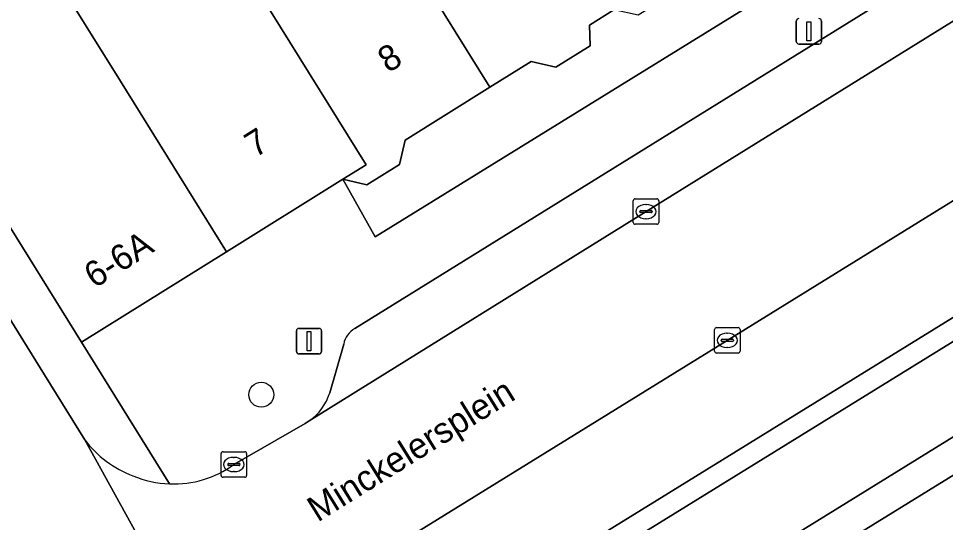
# Model space of a CAD drawing. Extents: x 159279 to 160377, y 384531 to 385888.
# Drawn here: x 159953.19 to 159989.57, y 385268.94 to 385288.7 of the extents above; entities that cross this region are included whole.
import ezdxf

# ---------------------------------------------------------------- set-up
doc = ezdxf.new("R2010")
doc.units = 0
for name, color, linetype in [('IMGEO_Boom', 7, 'Continuous'), ('IMGEO_Erf', 7, 'Continuous'), ('IMGEO_Groenvoorziening', 7, 'Continuous'), ('IMGEO_Haag', 7, 'Continuous'), ('IMGEO_Kolk', 7, 'Continuous'), ('IMGEO_Lichtmast', 7, 'Continuous'), ('IMGEO_Openbare_ruimte_label', 7, 'Continuous'), ('IMGEO_Pand', 7, 'Continuous'), ('IMGEO_Pand_nummerreeks', 7, 'Continuous'), ('IMGEO_Parkeervlak_open', 7, 'Continuous'), ('IMGEO_Rijbaan_lokaal_open', 7, 'Continuous'), ('IMGEO_Voetpad_open', 7, 'Continuous')]:
    doc.layers.add(name, color=color, linetype=linetype)

msp = doc.modelspace()

# ---------------------------------------------------------------- linework, layer by layer
at = {"layer": 'IMGEO_Boom'}
msp.add_circle((159962.717, 385273.949), 0.489, dxfattribs=at)
at = {"layer": 'IMGEO_Erf'}
msp.add_lwpolyline([(159981.809, 385289.169), (159988.399, 385293.259), (159986.281, 385296.662), (159984.224, 385295.382), (159985.394, 385293.501), (159981.992, 385291.384), (159981.514, 385292.151), (159979.145, 385290.677), (159978.922, 385289.717), (159977.509, 385288.837), (159976.56, 385289.043), (159975.597, 385288.444), (159975.624, 385287.635), (159974.282, 385286.8), (159973.316, 385287.025), (159971.693, 385286.015), (159968.361, 385283.941), (159968.137, 385282.976), (159966.858, 385282.18), (159965.917, 385282.399), (159967.187, 385280.142)], close=True, dxfattribs=at)
at = {"layer": 'IMGEO_Groenvoorziening'}
msp.add_lwpolyline([(160000, 385278.55), (160008.388, 385283.73), (160006.37, 385286.931), (160005.192, 385286.17), (160005.08, 385286.072), (160004.987, 385285.842), (160004.817, 385285.45), (160004.545, 385285.121), (160004.193, 385284.88), (159974.447, 385266.519), (159967.726, 385262.309), (159967.447, 385262.046), (159967.263, 385261.71), (159967.191, 385261.333), (159967.238, 385260.953), (159967.4, 385260.605), (159970.788, 385255.187), (159979.116, 385260.312), (159976.734, 385264.183), (159976.917, 385264.296)], close=True, dxfattribs=at)
for points in [[(159966.672, 385260.261), (159970.106, 385254.767), (159970.788, 385255.187), (159967.4, 385260.605), (159967.238, 385260.953), (159967.191, 385261.333), (159967.263, 385261.71), (159967.447, 385262.046), (159967.726, 385262.309), (159974.447, 385266.519), (160004.193, 385284.88)], [(160000, 385283.23), (159974.022, 385267.197), (159973.755, 385267.03), (159967.337, 385263.01)]]:
    msp.add_lwpolyline(points, dxfattribs=at)
at = {"layer": 'IMGEO_Haag'}
for points in [[(159966.672, 385260.261), (159970.106, 385254.767), (159970.788, 385255.187), (159967.4, 385260.605), (159967.238, 385260.953), (159967.191, 385261.333), (159967.263, 385261.71), (159967.447, 385262.046), (159967.726, 385262.309), (159974.447, 385266.519), (160004.193, 385284.88)], [(160000, 385283.23), (159974.022, 385267.197), (159973.755, 385267.03), (159967.337, 385263.01)]]:
    msp.add_lwpolyline(points, dxfattribs=at)
at = {"layer": 'IMGEO_Kolk'}
for p, q in [((159977.318, 385280.708), (159977.318, 385281.56)), ((159977.393, 385281.634), (159978.245, 385281.634)), ((159978.319, 385281.56), (159978.319, 385280.708)), ((159977.577, 385281.128), (159977.577, 385281.14)), ((159978.015, 385281.091), (159977.617, 385281.091)), ((159977.62, 385281.177), (159978.018, 385281.177)), ((159977.806, 385281.414), (159977.831, 385281.414)), ((159978.061, 385281.14), (159978.061, 385281.128)), ((159977.829, 385280.854), (159977.804, 385280.854)), ((159978.245, 385280.634), (159977.393, 385280.634)), ((159980.506, 385275.656), (159980.506, 385276.508)), ((159980.581, 385276.582), (159981.433, 385276.582)), ((159980.994, 385276.362), (159981.019, 385276.362)), ((159981.507, 385276.508), (159981.507, 385275.656)), ((159980.765, 385276.076), (159980.765, 385276.088)), ((159981.203, 385276.039), (159980.805, 385276.039)), ((159980.808, 385276.125), (159981.206, 385276.125)), ((159981.249, 385276.088), (159981.249, 385276.076)), ((159981.017, 385275.802), (159980.992, 385275.802)), ((159981.433, 385275.582), (159980.581, 385275.582)), ((159961.141, 385270.788), (159961.141, 385271.64)), ((159961.216, 385271.714), (159962.068, 385271.714)), ((159962.142, 385271.64), (159962.142, 385270.788)), ((159961.443, 385271.257), (159961.841, 385271.257)), ((159961.629, 385271.494), (159961.654, 385271.494)), ((159961.4, 385271.208), (159961.4, 385271.22)), ((159961.838, 385271.171), (159961.44, 385271.171)), ((159961.652, 385270.934), (159961.627, 385270.934)), ((159961.884, 385271.22), (159961.884, 385271.208)), ((159962.068, 385270.714), (159961.216, 385270.714))]:
    msp.add_line(p, q, dxfattribs=at)
for points in [[(159977.318, 385280.708), (159977.318, 385281.56)], [(159977.393, 385281.634), (159978.245, 385281.634)], [(159978.319, 385281.56), (159978.319, 385280.708)], [(159978.245, 385280.634), (159977.393, 385280.634)], [(159980.506, 385275.656), (159980.506, 385276.508)], [(159980.581, 385276.582), (159981.433, 385276.582)], [(159981.507, 385276.508), (159981.507, 385275.656)], [(159981.433, 385275.582), (159980.581, 385275.582)], [(159961.141, 385270.788), (159961.141, 385271.64)], [(159961.216, 385271.714), (159962.068, 385271.714)], [(159962.142, 385271.64), (159962.142, 385270.788)], [(159962.068, 385270.714), (159961.216, 385270.714)]]:
    msp.add_lwpolyline(points, dxfattribs=at)
for centre, radius, start, end in [((159977.395, 385281.558), 0.0765, 91.552, 178.448), ((159977.395, 385281.558), 0.0765, 91.552, 178.448), ((159978.243, 385281.558), 0.0765, 1.552, 88.448), ((159978.243, 385281.558), 0.0765, 1.552, 88.448), ((159977.617, 385281.137), 0.0403, 85.8775, 175.7526), ((159977.614, 385281.127), 0.0366, 178.938, 274.7102), ((159978.018, 385281.134), 0.043, 264.8664, 352.4533), ((159978.022, 385281.139), 0.0386, 1.7309, 96.639), ((159977.395, 385280.71), 0.0765, 181.552, 268.448), ((159977.395, 385280.71), 0.0765, 181.552, 268.448), ((159978.243, 385280.71), 0.0765, 271.552, 358.448), ((159978.243, 385280.71), 0.0765, 271.552, 358.448), ((159980.583, 385276.506), 0.0765, 91.552, 178.448), ((159980.583, 385276.506), 0.0765, 91.552, 178.448), ((159981.431, 385276.506), 0.0765, 1.552, 88.448), ((159981.431, 385276.506), 0.0765, 1.552, 88.448), ((159980.805, 385276.085), 0.0403, 85.8775, 175.7526), ((159980.802, 385276.075), 0.0366, 178.938, 274.7102), ((159981.206, 385276.082), 0.043, 264.8664, 352.4533), ((159981.21, 385276.087), 0.0386, 1.7309, 96.639), ((159980.583, 385275.658), 0.0765, 181.552, 268.448), ((159980.583, 385275.658), 0.0765, 181.552, 268.448), ((159981.431, 385275.658), 0.0765, 271.552, 358.448), ((159981.431, 385275.658), 0.0765, 271.552, 358.448), ((159961.218, 385271.638), 0.0765, 91.552, 178.448), ((159961.218, 385271.638), 0.0765, 91.552, 178.448), ((159962.066, 385271.638), 0.0765, 1.552, 88.448), ((159962.066, 385271.638), 0.0765, 1.552, 88.448), ((159961.44, 385271.217), 0.0403, 85.8775, 175.7526), ((159961.845, 385271.219), 0.0386, 1.7309, 96.639), ((159961.437, 385271.207), 0.0366, 178.938, 274.7102), ((159961.841, 385271.214), 0.043, 264.8664, 352.4533), ((159961.218, 385270.79), 0.0765, 181.552, 268.448), ((159961.218, 385270.79), 0.0765, 181.552, 268.448), ((159962.066, 385270.79), 0.0765, 271.552, 358.448), ((159962.066, 385270.79), 0.0765, 271.552, 358.448)]:
    msp.add_arc(centre, radius, start, end, dxfattribs=at)
for centre, major_axis, ratio, start_param, end_param in [((159977.805, 385281.134), (-0.387, 0.002), 0.722429, 4.712389, 7.853982), ((159977.83, 385281.134), (-0.39, 0.002), 0.717154, 1.570796, 4.712389), ((159980.993, 385276.082), (-0.387, 0.002), 0.722429, 4.712389, 7.853982), ((159981.018, 385276.082), (-0.39, 0.002), 0.717154, 1.570796, 4.712389), ((159961.628, 385271.214), (-0.387, 0.002), 0.722429, 4.712389, 7.853982), ((159961.653, 385271.214), (-0.39, 0.002), 0.717154, 1.570796, 4.712389)]:
    msp.add_ellipse(centre, major_axis=major_axis, ratio=ratio, start_param=start_param, end_param=end_param, dxfattribs=at)
at = {"layer": 'IMGEO_Lichtmast'}
for p, q in [((159983.715, 385287.805), (159983.715, 385288.605)), ((159983.715, 385288.605), (159983.715, 385287.805)), ((159984.705, 385288.605), (159984.705, 385287.805)), ((159984.705, 385287.805), (159984.705, 385288.605)), ((159984.605, 385287.705), (159983.815, 385287.705)), ((159983.815, 385287.705), (159984.605, 385287.705)), ((159964.097, 385275.652), (159964.097, 385276.452)), ((159964.097, 385276.452), (159964.097, 385275.652)), ((159964.197, 385276.552), (159964.987, 385276.552)), ((159964.987, 385276.552), (159964.197, 385276.552)), ((159965.087, 385276.452), (159965.087, 385275.652)), ((159965.087, 385275.652), (159965.087, 385276.452)), ((159964.987, 385275.552), (159964.197, 385275.552)), ((159964.197, 385275.552), (159964.987, 385275.552))]:
    msp.add_line(p, q, dxfattribs=at)
for points in [[(159984.135, 385288.58), (159984.285, 385288.58), (159984.285, 385287.83), (159984.135, 385287.83), (159984.135, 385288.58)], [(159964.517, 385276.427), (159964.667, 385276.427), (159964.667, 385275.677), (159964.517, 385275.677), (159964.517, 385276.427)]]:
    msp.add_lwpolyline(points, dxfattribs=at)
for centre, start, end in [((159983.815, 385288.605), 90, 180), ((159983.815, 385288.605), 90, 180), ((159984.605, 385288.605), 0, 90), ((159984.605, 385288.605), 360, 90), ((159983.815, 385287.805), 180, 270), ((159983.815, 385287.805), 180, 270), ((159984.605, 385287.805), 270, 0), ((159984.605, 385287.805), 270, 0), ((159964.197, 385276.452), 90, 180), ((159964.197, 385276.452), 90, 180), ((159964.987, 385276.452), 0, 90), ((159964.987, 385276.452), 360, 90), ((159964.197, 385275.652), 180, 270), ((159964.197, 385275.652), 180, 270), ((159964.987, 385275.652), 270, 0), ((159964.987, 385275.652), 270, 0)]:
    msp.add_arc(centre, 0.1, start, end, dxfattribs=at)
at = {"layer": 'IMGEO_Pand'}
for points in [[(159972.319, 385295.86), (159972.039, 385295.686), (159970.608, 385297.985), (159967.532, 385296.072), (159967.449, 385296.205), (159965.935, 385295.271), (159966.336, 385294.626), (159967.609, 385292.58), (159971.693, 385286.015), (159973.316, 385287.025), (159974.282, 385286.8), (159975.624, 385287.635), (159975.597, 385288.444), (159976.56, 385289.043), (159972.476, 385295.608)], [(159965.935, 385295.271), (159963.348, 385293.674), (159963.749, 385293.029), (159964.896, 385291.185), (159962.611, 385289.763), (159962.742, 385289.553), (159966.835, 385282.972), (159965.917, 385282.399), (159966.858, 385282.18), (159968.137, 385282.976), (159968.361, 385283.941), (159971.693, 385286.015), (159967.609, 385292.58), (159966.336, 385294.626)], [(159965.917, 385282.399), (159966.835, 385282.972), (159962.742, 385289.553), (159962.611, 385289.763), (159962.266, 385289.548), (159962.057, 385289.884), (159961.491, 385289.531), (159959.075, 385293.424), (159954.498, 385290.573), (159957.19, 385286.244), (159961.35, 385279.557)], [(159957.19, 385286.244), (159954.498, 385290.573), (159951.522, 385288.719), (159950.951, 385289.634), (159948.234, 385287.943), (159955.657, 385276.014), (159961.35, 385279.557)]]:
    msp.add_lwpolyline(points, close=True, dxfattribs=at)
at = {"layer": 'IMGEO_Parkeervlak_open'}
for points in [[(160010.287, 385301.968), (160008.202, 385300.226), (160006.133, 385298.663), (160005.985, 385298.572), (160000, 385294.876), (159994.495, 385291.477), (159977.819, 385281.133), (159964.595, 385272.924), (159964.436, 385272.825), (159961.643, 385271.213)], [(159964.595, 385272.924), (159977.819, 385281.133), (159994.495, 385291.477), (160000, 385294.876), (160005.985, 385298.572)], [(160002.184, 385298.727), (160000, 385297.374), (159966.393, 385276.553)], [(159963.758, 385265.407), (159964.804, 385266.048), (159967.585, 385267.782), (159981.006, 385276.083), (160000, 385287.817)], [(160000, 385287.817), (159981.006, 385276.083), (159967.585, 385267.782), (159967.68, 385267.835), (159967.843, 385267.912), (159968.013, 385267.974), (159968.187, 385268.02), (159968.365, 385268.051), (159968.545, 385268.066), (159968.725, 385268.064), (159968.905, 385268.047), (159969.082, 385268.013), (159973.208, 385267.05), (159973.269, 385267.026), (159973.332, 385267.008), (159973.396, 385266.995), (159973.461, 385266.988), (159973.527, 385266.987), (159973.592, 385266.992), (159973.657, 385267.002), (159973.72, 385267.018), (159973.755, 385267.03), (159974.022, 385267.197), (160000, 385283.23)], [(159965.952, 385275.937), (159965.408, 385274.026)], [(159955.788, 385272.184), (159962.44, 385260.137)]]:
    msp.add_lwpolyline(points, dxfattribs=at)
for centre, radius, start, end in [((159966.863, 385275.75), 0.93, 120.371, 168.4306), ((159963.413, 385274.647), 2.089, 304.4492, 342.7148), ((159959.133, 385274.692), 4.181, 216.862, 249.6892), ((159959.271, 385274.514), 4.065, 267.8435, 305.7007), ((159959.266, 385274.508), 4.059, 247.0355, 267.9153)]:
    msp.add_arc(centre, radius, start, end, dxfattribs=at)
at = {"layer": 'IMGEO_Rijbaan_lokaal_open'}
msp.add_lwpolyline([(159970.654, 385246.193), (159968.948, 385249.474), (159968.627, 385250), (159962.44, 385260.137), (159955.788, 385272.184), (159954.215, 385274.734), (159949.397, 385282.48), (159945.011, 385279.791), (159963.311, 385250), (159965.826, 385245.906)], dxfattribs=at)
at = {"layer": 'IMGEO_Voetpad_open'}
for points in [[(159959.118, 385270.452), (159955.657, 385276.014), (159948.234, 385287.943), (159945.655, 385292.23), (159947.197, 385293.185), (159931.458, 385318.39), (159891.759, 385382.102), (159878.986, 385402.554)], [(160007.093, 385304.861), (160000, 385300.459), (159989.267, 385293.798), (159988.399, 385293.259), (159981.809, 385289.169), (159967.187, 385280.142), (159965.917, 385282.399), (159961.35, 385279.557), (159955.657, 385276.014), (159959.118, 385270.452)], [(159938.403, 385300.162), (159938.512, 385299.987), (159940.388, 385297.032), (159941.274, 385297.577), (159944.937, 385291.622), (159944.051, 385291.077), (159947.945, 385284.816), (159949.397, 385282.48), (159954.215, 385274.734), (159955.788, 385272.184)], [(159966.393, 385276.553), (160000, 385297.374), (160002.184, 385298.727)], [(160000, 385278.55), (159976.917, 385264.296)], [(159965.408, 385274.026), (159965.952, 385275.937)], [(159961.643, 385271.213), (159964.436, 385272.825), (159964.595, 385272.924)]]:
    msp.add_lwpolyline(points, dxfattribs=at)
for points in [[(159979.633, 385262.18), (160000, 385274.754), (160003.531, 385276.934), (160002.522, 385278.585), (160000, 385277.031), (159978.59, 385263.842)], [(160000, 385277.031), (160002.522, 385278.585), (160003.531, 385276.934), (160000, 385274.754), (159979.633, 385262.18), (159978.59, 385263.842)]]:
    msp.add_lwpolyline(points, close=True, dxfattribs=at)
for centre, radius, start, end in [((159966.863, 385275.75), 0.93, 120.371, 168.4306), ((159963.413, 385274.647), 2.089, 304.4492, 342.7148), ((159959.133, 385274.692), 4.181, 216.862, 249.6892), ((159959.271, 385274.514), 4.065, 267.8435, 305.7007), ((159959.266, 385274.508), 4.059, 247.0355, 267.9153)]:
    msp.add_arc(centre, radius, start, end, dxfattribs=at)

# ---------------------------------------------------------------- texts
at = {"layer": 'IMGEO_Openbare_ruimte_label'}
msp.add_text('Minckelersplein', height=1, rotation=31.8778, dxfattribs=at).set_placement((159964.932, 385268.932))
at = {"layer": 'IMGEO_Pand_nummerreeks'}
for s, rotation, p in [('8', 32.0169, (159967.7, 385286.552)), ('7', 31.9011, (159962.475, 385283.226)), ('6-6A', 31.8966, (159956.172, 385278.102))]:
    msp.add_text(s, height=1, rotation=rotation, dxfattribs=at).set_placement(p)

doc.saveas('drawing.dxf')
